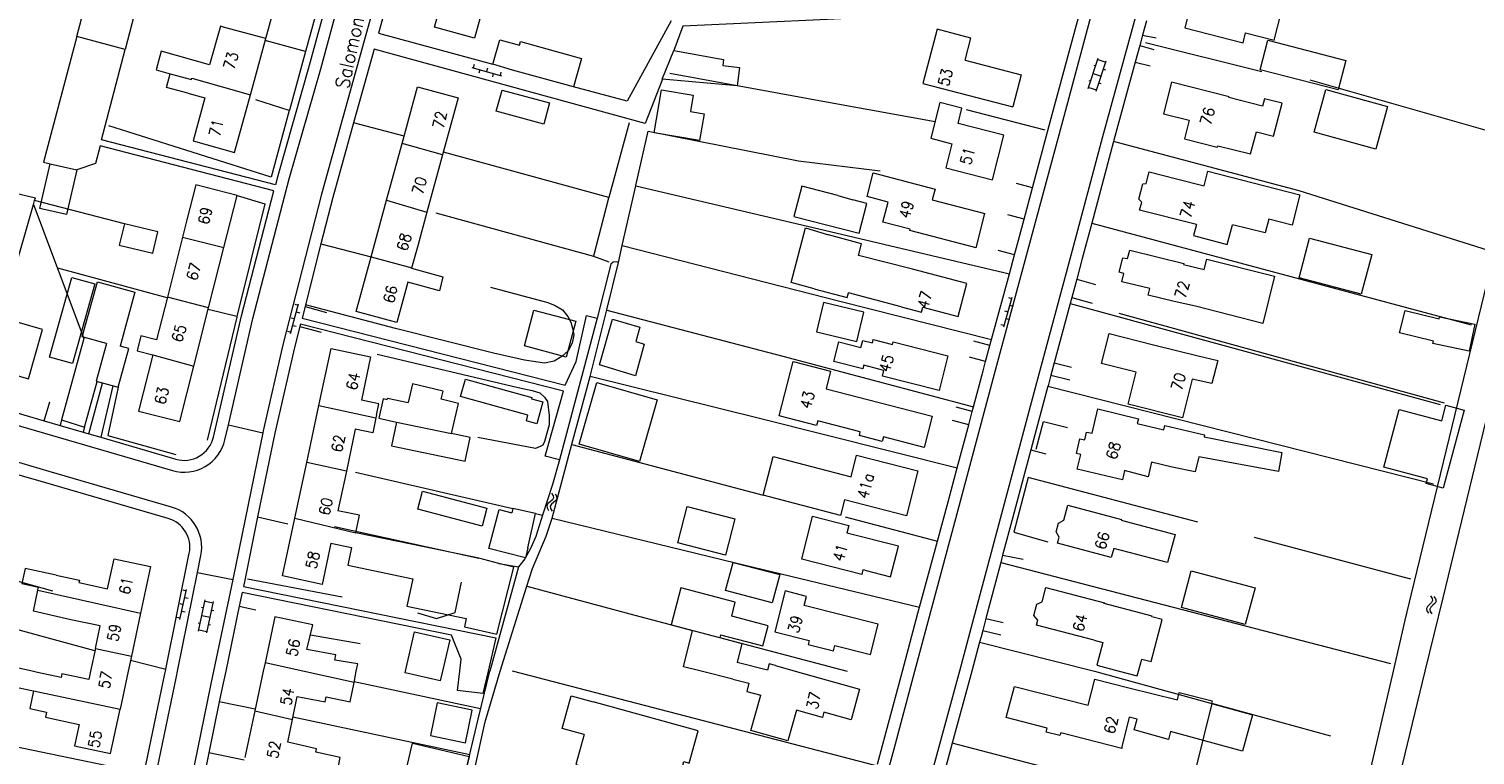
# Model space of a CAD drawing. Header units: metres. Extents: x 189705 to 199106, y 581686 to 588448.
# Tile 508 of 555: x 198441 to 198648, y 585988 to 586092. Entities that reach past the tile are written whole.
import ezdxf

# ---------------------------------------------------------------- set-up
doc = ezdxf.new("R2010")
doc.units = ezdxf.units.M
doc.layers.add('B-WA-OG-GBKN-G', color=7, linetype='Continuous', lineweight=18)
doc.styles.add('Style-STANDARD', font='STANDARD.shx')

msp = doc.modelspace()

# ---------------------------------------------------------------- linework, layer by layer
at = {"layer": 'B-WA-OG-GBKN-G'}
for p, q in [((198504.177, 586086.509), (198508.411, 586085.312)), ((198504.506, 586086.936), (198504.37, 586086.455)), ((198505.332, 586086.183), (198505.196, 586085.701)), ((198506.43, 586086.392), (198506.294, 586085.911)), ((198592.486, 586083.467), (198593.918, 586087.839)), ((198593.275, 586086.839), (198593.56, 586086.746)), ((198593.627, 586083.094), (198595.058, 586087.466)), ((198593.855, 586087.649), (198594.996, 586087.276)), ((198594.669, 586086.278), (198594.954, 586086.184)), ((198507.256, 586085.638), (198507.12, 586085.157)), ((198508.355, 586085.847), (198508.219, 586085.366)), ((198592.56, 586084.655), (198592.845, 586084.562)), ((198593.202, 586085.653), (198594.342, 586085.28)), ((198594.016, 586084.284), (198594.302, 586084.19)), ((198592.549, 586083.657), (198593.689, 586083.284)), ((198580.408, 586049.363), (198581.574, 586053.606)), ((198581.039, 586053.545), (198581.521, 586053.413)), ((198478.221, 586048.393), (198479.339, 586052.649)), ((198478.804, 586052.582), (198479.288, 586052.455)), ((198479.034, 586051.488), (198479.518, 586051.361)), ((198580.509, 586051.617), (198580.991, 586051.484)), ((198581.256, 586052.449), (198581.738, 586052.316)), ((198478.296, 586050.648), (198478.78, 586050.521)), ((198478.526, 586049.554), (198479.009, 586049.427)), ((198579.979, 586049.689), (198580.461, 586049.556)), ((198580.726, 586050.52), (198581.208, 586050.388)), ((198477.788, 586048.714), (198478.272, 586048.587)), ((198515.08, 586024.001), (198514.919, 586023.714)), ((198515.395, 586024.26), (198515.08, 586024.001)), ((198515.71, 586024.53), (198515.395, 586024.26)), ((198515.571, 586023.914), (198515.41, 586023.627)), ((198515.885, 586024.176), (198515.571, 586023.914)), ((198515.609, 586025.492), (198515.815, 586025.14)), ((198515.867, 586024.816), (198515.71, 586024.53)), ((198515.815, 586025.14), (198515.867, 586024.816)), ((198516.198, 586024.436), (198515.885, 586024.176)), ((198516.098, 586025.405), (198516.306, 586025.055)), ((198516.361, 586024.732), (198516.198, 586024.436)), ((198516.306, 586025.055), (198516.361, 586024.732)), ((198514.919, 586023.714), (198514.973, 586023.381)), ((198514.973, 586023.381), (198515.181, 586023.029)), ((198515.41, 586023.627), (198515.463, 586023.294)), ((198515.463, 586023.294), (198515.67, 586022.942)), ((198462.361, 586007.426), (198463.312, 586011.722)), ((198462.78, 586011.635), (198463.269, 586011.527)), ((198462.348, 586009.682), (198462.837, 586009.574)), ((198463.053, 586010.55), (198463.541, 586010.442)), ((198465.018, 586005.739), (198465.994, 586010.234)), ((198465.952, 586010.039), (198467.124, 586009.784)), ((198466.191, 586005.485), (198467.167, 586009.98)), ((198641.373, 586009.53), (198641.072, 586009.254)), ((198641.673, 586009.816), (198641.373, 586009.53)), ((198641.521, 586010.771), (198641.745, 586010.431)), ((198641.866, 586009.471), (198641.567, 586009.193)), ((198641.814, 586010.11), (198641.673, 586009.816)), ((198641.745, 586010.431), (198641.814, 586010.11)), ((198642.165, 586009.747), (198641.866, 586009.471)), ((198642.014, 586010.71), (198642.24, 586010.372)), ((198642.312, 586010.052), (198642.165, 586009.747)), ((198642.24, 586010.372), (198642.312, 586010.052)), ((198461.916, 586007.729), (198462.404, 586007.621)), ((198462.62, 586008.598), (198463.109, 586008.49)), ((198465.457, 586009.174), (198465.75, 586009.111)), ((198465.506, 586007.987), (198466.679, 586007.732)), ((198466.902, 586008.758), (198467.195, 586008.695)), ((198641.072, 586009.254), (198640.926, 586008.959)), ((198640.926, 586008.959), (198640.998, 586008.629)), ((198640.998, 586008.629), (198641.224, 586008.289)), ((198641.567, 586009.193), (198641.421, 586008.898)), ((198641.421, 586008.898), (198641.491, 586008.568)), ((198641.491, 586008.568), (198641.717, 586008.228)), ((198464.97, 586006.928), (198465.263, 586006.865)), ((198465.061, 586005.934), (198466.234, 586005.68)), ((198466.457, 586006.708), (198466.75, 586006.644))]:
    msp.add_line(p, q, dxfattribs=at)
at = {"layer": 'B-WA-OG-GBKN-G', "flags": 128}
for points in [[(198653.257, 586310.495), (198648.822, 586284.849), (198644.809, 586266.813), (198640.747, 586250.829), (198636.29, 586233.886), (198631.935, 586216.853), (198627.753, 586200.83), (198622.424, 586180.809), (198618.496, 586165.771), (198613.686, 586147.963), (198608.898, 586129.977), (198603.81, 586111.011), (198599.959, 586096.417), (198594.529, 586076.543), (198589.994, 586059.552), (198585.085, 586041.304), (198580.036, 586022.527), (198575.486, 586005.379), (198574.03, 586000)], [(198640.772, 586000), (198643.315, 586010.51), (198657.798, 586070.229), (198669.105, 586119.474), (198687.942, 586198.766), (198698.351, 586244.319), (198699.172, 586245.822), (198700.189, 586246.063), (198708.267, 586244.127), (198709.491, 586244.692), (198714.255, 586265.197), (198714.896, 586266.263), (198716.091, 586266.621), (198732.248, 586262.858), (198751.415, 586257.274), (198755.317, 586249.884), (198781.487, 586241.648), (198812.508, 586235.321), (198808.117, 586215.54), (198843.224, 586207.035), (198895.103, 586197.049)], [(198567.637, 586000), (198569.73, 586007.848), (198574.063, 586023.819), (198579.075, 586042.614), (198584.133, 586061.325), (198588.68, 586078.274), (198592.709, 586093.234), (198597.925, 586112.494), (198602.767, 586130.475), (198607.79, 586149.26), (198612.549, 586167.179), (198616.577, 586182.091), (198621.515, 586201.115)], [(198518.691, 586197.842), (198511.437, 586171.496), (198506.527, 586154.236), (198501.735, 586136.803), (198497.027, 586119.397), (198492.055, 586102.218), (198482.619, 586068.332), (198477.122, 586046.76), (198474.281, 586034.448), (198474.219, 586034.147)], [(198469.299, 586035.281), (198472.813, 586050.526), (198478.006, 586070.551), (198482.531, 586086.32), (198487.14, 586103.305), (198491.806, 586120.465), (198496.925, 586138.173), (198501.722, 586155.498), (198506.435, 586173.08), (198513.007, 586195.838)], [(198637.907, 586007.296), (198638.82, 586011.068), (198653.409, 586071.225), (198664.714, 586120.461), (198676.245, 586168.996)], [(198464.117, 586137.445), (198465.255, 586141.278), (198471.024, 586146.082), (198495.371, 586138.931), (198495.29, 586138.635), (198490.169, 586120.924), (198486.751, 586108.355), (198457.096, 586116.681), (198459.518, 586125.306), (198458.651, 586125.549), (198453.071, 586105.674), (198453.937, 586105.43), (198456.853, 586115.814), (198486.515, 586107.486), (198485.499, 586103.75), (198480.893, 586086.777), (198476.366, 586070.999), (198476.028, 586069.697), (198451.145, 586076.15), (198454.5, 586089.089)], [(198473.672, 586109.352), (198485.145, 586106.121), (198480.339, 586088.775)], [(198493.706, 586101.808), (198493.69, 586101.753), (198490.816, 586091.433), (198507.177, 586086.971)], [(198474.673, 586090.677), (198476.914, 586098.848)], [(198505.93, 586095.716), (198504.559, 586090.721), (198498.828, 586092.294), (198500.972, 586100.108)], [(198619.117, 586090.41), (198621.033, 586097.922), (198615.81, 586099.254), (198615.195, 586096.842)], [(198447.573, 586090.925), (198449.178, 586096.978), (198456.104, 586095.142), (198454.5, 586089.089)], [(198615.195, 586096.842), (198611.191, 586097.863), (198610.787, 586096.276), (198607.574, 586097.095), (198606.317, 586092.167), (198614.671, 586090.036), (198615.032, 586091.451), (198619.117, 586090.41)], [(198584.502, 586069.26), (198587.038, 586078.715), (198591.068, 586093.677), (198591.469, 586095.157), (198572.309, 586094.234), (198555.136, 586093.368), (198534.399, 586092.421), (198533.118, 586088.935)], [(198468.742, 586092.246), (198468.148, 586092.403), (198466.612, 586086.9), (198459.69, 586088.831), (198458.949, 586086.174), (198460.96, 586085.613)], [(198532.744, 586093.184), (198526.435, 586081.663), (198518.736, 586083.712)], [(198600.839, 586093.188), (198600.274, 586091.121)], [(198447.573, 586090.925), (198442.799, 586072.92), (198443.748, 586072.704)], [(198454.5, 586089.089), (198447.573, 586090.925)], [(198474.673, 586090.677), (198468.742, 586092.246)], [(198472.457, 586082.597), (198474.673, 586090.677)], [(198480.339, 586088.775), (198474.585, 586090.355)], [(198507.177, 586086.971), (198508.175, 586090.466), (198511.004, 586089.681)], [(198511.004, 586089.681), (198511.154, 586090.218), (198519.872, 586087.79), (198518.736, 586083.712)], [(198574.835, 586087.528), (198575.663, 586090.723), (198570.823, 586091.978), (198568.807, 586084.203), (198581.682, 586080.867)], [(198600.274, 586091.121), (198599.868, 586089.636)], [(198600.274, 586091.121), (198602.238, 586090.739)], [(198628.278, 586083.278), (198617.115, 586086.184), (198618.22, 586090.431), (198629.384, 586087.524), (198628.278, 586083.278)], [(198480.339, 586088.775), (198478.037, 586080.407), (198478.019, 586080.343)], [(198531.471, 586084.828), (198529.017, 586078.466), (198490.172, 586089.121), (198487.228, 586078.548)], [(198531.462, 586084.829), (198533.118, 586088.935)], [(198533.118, 586088.935), (198540.219, 586087.63), (198540.123, 586086.785), (198542.503, 586086.478), (198542.167, 586083.857)], [(198599.868, 586089.636), (198599.225, 586087.283)], [(198599.868, 586089.636), (198601.864, 586089.087)], [(198600.676, 586090.066), (198617.373, 586085.93)], [(198510.018, 586086.14), (198507.177, 586086.971)], [(198518.736, 586083.712), (198510.018, 586086.14)], [(198574.835, 586087.528), (198582.869, 586085.446), (198581.682, 586080.867)], [(198599.225, 586087.283), (198596.17, 586076.1), (198596.119, 586075.909)], [(198599.225, 586087.283), (198601.341, 586086.722)], [(198463.482, 586082.826), (198460.421, 586083.649), (198460.96, 586085.613)], [(198460.96, 586085.613), (198464.017, 586084.776), (198464.068, 586084.962), (198472.457, 586082.597)], [(198542.167, 586083.857), (198531.462, 586084.829)], [(198532.54, 586085.708), (198556.035, 586081.407), (198570.549, 586078.772)], [(198604.417, 586084.414), (198603.272, 586079.872)], [(198615.751, 586074.105), (198616.574, 586077.296), (198619.05, 586076.657), (198620.267, 586081.375), (198617.734, 586082.029), (198617.452, 586080.937), (198612.647, 586082.177), (198612.674, 586082.283), (198604.417, 586084.414)], [(198624.222, 586084.723), (198653.647, 586076.31)], [(198463.482, 586082.826), (198465.949, 586082.15), (198464.254, 586075.969), (198470.192, 586074.34), (198472.457, 586082.597)], [(198494.194, 586075.633), (198496.415, 586083.746), (198502.229, 586082.155), (198499.991, 586073.98)], [(198508.509, 586083.275), (198515.298, 586081.435), (198514.473, 586078.393), (198507.684, 586080.234), (198508.509, 586083.275)], [(198536.796, 586076.022), (198530.286, 586077.149), (198531.351, 586083.3), (198535.89, 586082.514), (198535.486, 586080.183), (198537.458, 586079.842), (198536.796, 586076.022)], [(198633.69, 586074.78), (198624.83, 586077.22), (198626.518, 586083.346), (198635.377, 586080.907), (198633.69, 586074.78)], [(198478.019, 586080.343), (198475.435, 586070.768), (198454.878, 586077.291), (198452.156, 586078.118)], [(198478.019, 586080.343), (198473.229, 586081.887)], [(198574.388, 586080.653), (198571.239, 586081.461), (198569.93, 586076.356), (198572.946, 586075.583), (198572.064, 586072.144), (198578.774, 586070.423), (198580.406, 586076.787), (198573.829, 586078.474), (198574.388, 586080.653)], [(198575.019, 586080.468), (198586.287, 586077.591)], [(198603.272, 586079.872), (198606.937, 586078.948), (198606.262, 586076.271), (198610.975, 586075.083), (198611.029, 586075.296), (198615.751, 586074.105)], [(198487.228, 586078.548), (198484.261, 586067.894), (198482.561, 586061.22)], [(198494.477, 586076.669), (198487.228, 586078.548)], [(198526.705, 586078.565), (198523.8, 586067.884), (198500.095, 586074.358)], [(198527.666, 586069.549), (198527.679, 586069.607), (198529.418, 586077.371)], [(198529.418, 586077.371), (198550.988, 586073.105), (198562.67, 586071.703)], [(198596.119, 586075.909), (198592.987, 586064.172)], [(198649.839, 586060.257), (198622.708, 586068.846), (198596.119, 586075.909)], [(198467.152, 586033.536), (198471.162, 586050.931), (198475.802, 586068.826), (198450.919, 586075.279), (198450.263, 586072.749), (198447.564, 586071.837)], [(198491.96, 586067.474), (198494.194, 586075.633)], [(198499.991, 586073.98), (198494.194, 586075.633)], [(198499.991, 586073.98), (198497.748, 586065.786)], [(198424.654, 586071.821), (198441.644, 586067.822)], [(198446.111, 586065.436), (198442.294, 586066.303), (198443.748, 586072.704)], [(198443.748, 586072.704), (198447.564, 586071.837)], [(198447.564, 586071.837), (198446.111, 586065.436)], [(198607.984, 586063.995), (198599.85, 586066.069), (198600.14, 586067.206), (198599.731, 586067.65), (198600.285, 586069.825), (198600.795, 586069.882), (198601.216, 586071.533), (198605.148, 586070.557), (198609.071, 586069.556), (198609.599, 586071.63), (198619.447, 586069.119)], [(198468.654, 586060.725), (198470.537, 586068.18), (198464.621, 586069.675), (198463.362, 586064.688)], [(198525.729, 586060.981), (198527.666, 586069.549)], [(198527.666, 586069.549), (198555.503, 586062.986), (198581.183, 586056.927)], [(198556.61, 586068.155), (198551.43, 586069.484), (198550.32, 586065.157), (198559.675, 586062.757), (198560.766, 586067.009), (198558.76, 586067.523)], [(198576.422, 586060.661), (198566.911, 586063.126), (198566.962, 586063.321), (198563.067, 586064.339), (198563.82, 586067.219), (198560.794, 586068.009), (198561.678, 586071.392), (198570.551, 586069.074), (198570.143, 586067.514), (198577.691, 586065.558)], [(198584.502, 586069.26), (198582.202, 586069.864)], [(198441.372, 586066.87), (198441.539, 586067.456)], [(198441.539, 586067.456), (198441.644, 586067.822)], [(198454.403, 586064.1), (198441.539, 586067.456)], [(198470.537, 586068.18), (198474.511, 586066.953), (198470.533, 586050.806), (198466.4, 586051.802)], [(198489.746, 586059.39), (198491.96, 586067.474)], [(198491.96, 586067.474), (198497.748, 586065.786)], [(198523.8, 586067.884), (198523.773, 586067.787), (198521.598, 586059.471)], [(198556.61, 586068.155), (198558.76, 586067.523)], [(198583.295, 586064.763), (198584.502, 586069.26)], [(198619.447, 586069.119), (198622.821, 586068.245), (198621.681, 586063.908), (198618.343, 586064.786)], [(198438.272, 586056.038), (198441.372, 586066.87)], [(198441.372, 586066.87), (198448.574, 586047.668), (198445.371, 586035.994), (198448.704, 586034.965)], [(198497.748, 586065.786), (198496.421, 586060.94)], [(198499.01, 586065.655), (198521.598, 586059.471)], [(198576.422, 586060.661), (198577.691, 586065.558)], [(198583.295, 586064.763), (198580.989, 586065.391)], [(198459.204, 586062.968), (198454.403, 586064.1), (198453.676, 586061.018), (198458.477, 586059.887), (198459.204, 586062.968)], [(198463.362, 586064.688), (198462.726, 586062.172)], [(198553.218, 586054.788), (198549.906, 586055.689), (198551.978, 586063.542), (198555.291, 586062.515)], [(198581.92, 586059.651), (198582.492, 586061.767), (198583.295, 586064.763)], [(198592.987, 586064.172), (198591.636, 586059.112), (198590.842, 586056.161)], [(198592.987, 586064.172), (198647.358, 586049.637)], [(198607.984, 586063.995), (198607.548, 586062.43), (198612.403, 586061.127), (198613.163, 586063.977)], [(198618.343, 586064.786), (198617.833, 586062.786), (198613.163, 586063.977)], [(198462.726, 586062.172), (198460.558, 586053.59)], [(198462.726, 586062.172), (198468.654, 586060.725)], [(198482.561, 586061.22), (198480.336, 586052.491)], [(198482.561, 586061.22), (198489.742, 586059.375)], [(198559.564, 586059.569), (198560.014, 586061.247), (198555.291, 586062.515)], [(198631.602, 586054.008), (198622.686, 586056.377), (198624.196, 586062.061), (198633.113, 586059.692), (198631.602, 586054.008)], [(198466.468, 586052.072), (198468.654, 586060.725)], [(198495, 586055.762), (198493.409, 586049.952), (198487.598, 586051.543), (198489.746, 586059.39)], [(198489.746, 586059.39), (198495.568, 586057.796)], [(198496.421, 586060.94), (198495.552, 586057.738)], [(198521.598, 586059.471), (198523.786, 586058.666)], [(198525.184, 586058.57), (198525.729, 586060.981), (198556.891, 586053.033), (198578.648, 586047.547)], [(198567.303, 586057.589), (198559.564, 586059.569)], [(198581.92, 586059.651), (198579.599, 586060.283)], [(198581.183, 586056.927), (198581.92, 586059.651)], [(198597.306, 586055.808), (198597.6, 586056.994), (198596.933, 586057.16), (198597.452, 586059.244), (198598.132, 586059.136), (198598.433, 586060.347)], [(198598.433, 586060.347), (198606.158, 586058.427), (198606.118, 586058.267), (198609.078, 586057.532), (198609.452, 586059.036), (198619.177, 586056.622), (198617.483, 586049.799), (198607.869, 586052.289), (198604.798, 586052.948), (198601.09, 586053.869), (198601.324, 586054.809), (198597.306, 586055.808)], [(198460.538, 586053.509), (198444.848, 586057.739)], [(198495.552, 586057.738), (198500.023, 586056.481), (198499.534, 586054.507), (198495, 586055.762)], [(198508.226, 586000), (198512.015, 586012.051), (198512.868, 586014.696), (198514.83, 586019.328), (198515.708, 586021.923), (198518.51, 586032.503), (198521.111, 586042.244), (198523.51, 586051.755), (198525.184, 586058.57), (198524.904, 586058.671), (198524.447, 586058.593), (198524.067, 586058.337), (198522.116, 586050.571)], [(198565.704, 586052.212), (198568.607, 586051.447), (198568.792, 586052.148), (198573.85, 586050.815), (198575.094, 586055.536), (198567.303, 586057.589)], [(198443.671, 586044.992), (198446.857, 586056.408), (198450.152, 586055.488), (198446.967, 586044.072), (198443.671, 586044.992)], [(198451.825, 586046.964), (198448.365, 586047.919), (198450.535, 586055.779), (198455.916, 586054.294), (198453.781, 586046.561)], [(198506.829, 586055.041), (198515.071, 586052.813), (198516.114, 586052.386), (198517.184, 586051.755), (198517.925, 586050.818), (198518.36, 586050.007), (198518.592, 586049.169), (198518.799, 586048.205), (198518.55, 586047.01), (198517.971, 586045.915), (198517.085, 586045.098), (198515.97, 586044.408), (198514.599, 586044.123), (198511.726, 586044.543), (198507.275, 586045.567), (198493.261, 586049.093), (198480.336, 586052.491)], [(198578.648, 586047.547), (198581.183, 586056.927)], [(198590.842, 586056.161), (198590.138, 586053.544)], [(198590.842, 586056.161), (198593.545, 586055.416)], [(198460.558, 586053.59), (198459.017, 586047.49), (198456.777, 586048.056), (198456.228, 586045.885), (198458.469, 586045.319)], [(198466.468, 586052.072), (198460.558, 586053.59)], [(198553.218, 586054.788), (198557.941, 586053.52), (198558.131, 586054.229)], [(198565.704, 586052.212), (198558.131, 586054.229)], [(198590.138, 586053.544), (198589.906, 586052.68)], [(198590.138, 586053.544), (198593.048, 586052.721)], [(198464.36, 586043.725), (198466.468, 586052.072)], [(198480.28, 586052.271), (198479.849, 586050.579), (198517.541, 586040.974), (198519.109, 586044.362), (198520.613, 586050.97), (198522.116, 586050.571)], [(198480.336, 586052.491), (198480.28, 586052.271)], [(198480.28, 586052.271), (198483.342, 586051.415)], [(198517.7, 586045.011), (198511.707, 586046.613), (198513.076, 586051.732), (198519.068, 586050.13), (198517.7, 586045.011)], [(198523.501, 586051.719), (198548.718, 586045.124), (198576.049, 586037.862)], [(198560.316, 586051.445), (198554.548, 586052.813), (198553.555, 586048.625), (198559.323, 586047.257), (198560.316, 586051.445)], [(198589.906, 586052.68), (198587.619, 586044.179)], [(198589.906, 586052.68), (198642.888, 586038.218)], [(198643.544, 586038.407), (198596.916, 586051.263)], [(198641.964, 586047.275), (198637.068, 586048.502), (198637.867, 586051.691), (198642.764, 586050.463)], [(198387.878, 586050.248), (198392.432, 586048.927), (198404.762, 586045.349), (198428.494, 586038.36), (198439.539, 586035.105), (198461.277, 586028.744)], [(198434.872, 586043.563), (198440.652, 586041.907), (198442.671, 586048.954), (198436.891, 586050.61)], [(198470.533, 586050.806), (198470.514, 586050.729), (198466.243, 586033.105)], [(198479.547, 586049.392), (198478.774, 586046.359), (198475.942, 586034.086), (198473.494, 586022.119)], [(198516.723, 586030.281), (198514.687, 586030.822), (198517.31, 586040.104), (198479.627, 586049.707), (198479.547, 586049.392)], [(198479.547, 586049.392), (198482.591, 586048.592)], [(198522.116, 586050.571), (198516.723, 586030.281)], [(198522.455, 586043.874), (198524.336, 586050.422), (198528.251, 586049.308), (198527.675, 586047.254), (198528.846, 586046.851), (198527.617, 586042.3), (198522.455, 586043.874)], [(198642.764, 586050.463), (198642.832, 586050.785), (198647.86, 586049.713), (198647.06, 586045.85), (198641.876, 586046.938), (198641.964, 586047.275)], [(198451.825, 586046.964), (198450.366, 586041.532), (198453.531, 586040.682), (198455.021, 586046.228), (198453.781, 586046.561)], [(198572.374, 586045.186), (198571.12, 586040.225), (198563.009, 586042.275), (198563.217, 586043.096), (198560.322, 586043.828), (198560.19, 586043.306), (198556.035, 586044.356), (198556.748, 586047.175), (198559.928, 586046.371), (198560.188, 586047.399), (198561.56, 586047.053), (198561.674, 586047.502), (198564.443, 586046.802), (198564.536, 586047.167), (198572.374, 586045.186)], [(198578.41, 586046.67), (198576.094, 586047.289)], [(198578.41, 586046.67), (198578.648, 586047.547)], [(198607.389, 586041.857), (198605.998, 586036.318), (198598.212, 586038.273), (198599.359, 586042.839), (198594.389, 586044.087), (198595.463, 586048.361), (198601.852, 586046.774), (198608.222, 586045.174)], [(198461.152, 586023.517), (198443.628, 586028.609), (198425.517, 586033.94), (198403.005, 586040.542), (198386.642, 586045.468)], [(198458.469, 586045.319), (198456.431, 586037.251), (198462.347, 586035.757), (198464.36, 586043.725)], [(198458.469, 586045.319), (198464.36, 586043.725)], [(198482.262, 586038.052), (198484.012, 586046.257), (198489.679, 586045.049), (198488.354, 586038.834)], [(198490.634, 586045.424), (198510.828, 586040.627), (198512.811, 586040.203), (198513.931, 586039.903), (198514.594, 586039.27), (198515.028, 586038.637), (198515.266, 586036.631), (198515.246, 586035.284), (198514.595, 586032.894), (198514.369, 586032.385), (198513.988, 586032.18), (198513.278, 586031.897), (198505.014, 586033.49)], [(198577.789, 586044.372), (198575.479, 586044.99)], [(198577.789, 586044.372), (198578.41, 586046.67)], [(198608.222, 586045.174), (198611.044, 586044.504), (198610.189, 586041.214), (198607.389, 586041.857)], [(198570.126, 586036.534), (198568.97, 586032.054), (198563.151, 586033.556), (198562.982, 586032.904), (198559.714, 586033.747), (198559.816, 586034.295), (198553.743, 586035.858), (198553.574, 586035.199), (198548.205, 586036.585), (198550.218, 586044.383), (198555.573, 586043), (198554.917, 586040.459), (198570.126, 586036.534)], [(198576.049, 586037.862), (198577.433, 586043.055), (198577.789, 586044.372)], [(198587.619, 586044.179), (198587.143, 586042.41)], [(198587.619, 586044.179), (198590.088, 586043.538)], [(198448.704, 586034.965), (198450.48, 586041.501)], [(198449.329, 586034.011), (198451.266, 586041.29)], [(198452.731, 586040.896), (198451.044, 586033.509)], [(198453.531, 586040.682), (198452.012, 586033.759), (198461.754, 586031.055)], [(198501.258, 586034.051), (198502.28, 586038.368), (198499.793, 586038.956), (198500.07, 586040.126), (198495.689, 586041.162), (198495.054, 586038.478)], [(198512.218, 586036.674), (198502.56, 586039.355), (198503.257, 586041.864), (198512.762, 586039.225), (198512.711, 586039.043), (198514.36, 586038.585), (198513.489, 586035.445), (198511.993, 586035.86), (198512.218, 586036.674)], [(198528.215, 586030.056), (198519.568, 586032.536), (198522.095, 586041.343), (198530.741, 586038.863), (198528.215, 586030.056)], [(198521.122, 586042.285), (198545.401, 586036.27), (198573.716, 586029.114)], [(198586.715, 586040.82), (198584.264, 586031.703)], [(198587.143, 586042.41), (198586.727, 586040.862), (198586.715, 586040.82)], [(198586.715, 586040.82), (198641.926, 586026.843)], [(198587.143, 586042.41), (198589.867, 586041.733)], [(198433.049, 586038.79), (198440.018, 586036.736), (198442.905, 586035.891)], [(198442.905, 586035.891), (198443.734, 586038.604)], [(198490.522, 586036.678), (198490.867, 586038.298), (198488.354, 586038.834)], [(198492.051, 586038.868), (198491.493, 586039), (198490.839, 586036.234), (198493.399, 586035.698)], [(198492.051, 586038.868), (198492.109, 586039.131), (198495.054, 586038.478)], [(198480.526, 586029.906), (198482.262, 586038.052)], [(198482.262, 586038.052), (198490.444, 586036.311)], [(198490.522, 586036.678), (198490.444, 586036.311)], [(198575.869, 586037.189), (198573.558, 586037.807)], [(198575.37, 586035.318), (198575.869, 586037.189)], [(198575.869, 586037.189), (198576.049, 586037.862)], [(198597.689, 586028.751), (198597.372, 586027.432), (198590.886, 586028.958), (198591.437, 586031.069), (198590.788, 586031.202), (198591.286, 586033.277), (198591.976, 586033.136), (198592.243, 586034.247), (198593.025, 586034.088), (198593.861, 586037.569), (198599.669, 586036.175), (198599.499, 586035.47), (198603.296, 586034.559), (198603.453, 586035.213), (198609.155, 586033.844), (198609.093, 586033.589), (198620.223, 586031.326), (198619.751, 586028.592), (198608.331, 586030.731), (198607.813, 586028.574), (198604.49, 586029.25)], [(198640.897, 586026.886), (198641.077, 586027.563), (198634.835, 586029.226), (198637.04, 586037.506), (198643.133, 586035.882), (198643.723, 586038.097), (198646.33, 586037.402), (198643.354, 586026.231), (198640.897, 586026.886)], [(198442.905, 586035.891), (198445.205, 586035.218)], [(198445.371, 586035.994), (198445.205, 586035.218)], [(198445.205, 586035.218), (198448.495, 586034.255)], [(198448.704, 586034.965), (198448.495, 586034.255)], [(198448.495, 586034.255), (198449.329, 586034.011)], [(198468.809, 586033.154), (198469.299, 586035.281)], [(198469.299, 586035.281), (198474.219, 586034.147)], [(198490.444, 586036.311), (198489.981, 586034.14), (198487.479, 586034.674), (198486.201, 586028.678)], [(198493.399, 586035.698), (198492.683, 586032.286), (198503.244, 586030.072), (198503.96, 586033.485), (198501.258, 586034.051)], [(198493.399, 586035.698), (198501.258, 586034.051)], [(198575.37, 586035.318), (198573.058, 586035.936)], [(198573.716, 586029.114), (198575.37, 586035.318)], [(198585.005, 586031.831), (198586.056, 586035.773), (198589.515, 586034.898)], [(198449.329, 586034.011), (198451.044, 586033.509)], [(198451.044, 586033.509), (198461.754, 586030.375)], [(198474.219, 586034.147), (198469.974, 586013.39), (198469.919, 586013.125)], [(198518.502, 586032.475), (198545.923, 586025.196)], [(198516.723, 586030.281), (198515.739, 586026.75), (198514.284, 586022.374), (198513.357, 586019.297), (198512.652, 586017.668), (198511.769, 586016.114), (198510.859, 586014.942), (198510.509, 586013.721), (198506.769, 586000)], [(198568.095, 586028.688), (198566.427, 586022.239), (198557.584, 586024.527), (198557.015, 586022.327), (198545.923, 586025.196), (198547.358, 586030.744), (198558.507, 586027.86), (198559.309, 586030.961), (198568.095, 586028.688)], [(198584.264, 586031.703), (198581.678, 586022.088), (198580.223, 586016.604)], [(198584.264, 586031.703), (198586.431, 586031.15)], [(198460.678, 586021.885), (198443.151, 586026.977), (198439.32, 586028.105)], [(198478.822, 586021.912), (198480.526, 586029.906)], [(198486.201, 586028.678), (198480.526, 586029.906)], [(198486.201, 586028.678), (198484.988, 586022.988)], [(198487.503, 586028.516), (198510.029, 586023.295)], [(198570.894, 586018.629), (198572.421, 586024.261), (198573.716, 586029.114)], [(198604.49, 586029.25), (198601.56, 586029.956), (198601.066, 586027.864), (198597.689, 586028.751)], [(198608.165, 586021.368), (198583.879, 586027.761), (198581.803, 586019.903), (198586.713, 586018.55)], [(198496.426, 586023.218), (198497.099, 586025.773), (198506.314, 586023.344), (198505.641, 586020.789), (198496.426, 586023.218)], [(198473.494, 586022.119), (198471.639, 586013.046), (198471.454, 586012.15), (198507.617, 586004.754), (198506.514, 586000)], [(198473.494, 586022.119), (198477.829, 586021.11)], [(198483.999, 586018.352), (198482.736, 586012.426), (198477.058, 586013.637), (198478.822, 586021.912)], [(198478.822, 586021.912), (198487.57, 586019.842)], [(198487.57, 586019.842), (198488.092, 586022.338), (198484.988, 586022.988)], [(198512.189, 586017.693), (198511.864, 586016.234), (198506.626, 586017.592), (198508.069, 586023.158), (198509.893, 586022.685)], [(198512.189, 586017.693), (198513.275, 586022.573), (198510.029, 586023.295), (198509.893, 586022.685)], [(198513.275, 586022.573), (198514.277, 586022.352)], [(198515.708, 586021.923), (198541.931, 586015.499), (198568.321, 586009.147)], [(198540.541, 586016.622), (198533.701, 586018.378), (198535.035, 586023.574), (198541.875, 586021.817), (198540.541, 586016.622)], [(198560.463, 586014.475), (198560.211, 586014.54), (198560.037, 586013.862), (198551.455, 586016.063), (198553.004, 586022.188), (198558.196, 586020.857), (198557.923, 586019.792)], [(198557.656, 586022.117), (198570.894, 586018.629)], [(198596.141, 586017.599), (198595.792, 586016.289), (198588.097, 586018.339), (198588.329, 586019.209), (198587.874, 586019.951), (198588.213, 586021.224), (198588.977, 586021.642), (198589.543, 586023.768), (198597.229, 586021.721), (198597.2, 586021.614), (198604.915, 586019.559), (198603.846, 586015.548), (198596.141, 586017.599)], [(198484.507, 586020.734), (198505.165, 586016.214)], [(198508.058, 586015.409), (198505.165, 586016.214), (198497.351, 586017.802), (198487.57, 586019.842)], [(198560.463, 586014.475), (198564.163, 586013.526), (198565.285, 586017.905), (198557.923, 586019.792)], [(198483.999, 586018.352), (198486.93, 586017.739), (198486.395, 586015.176), (198495.706, 586013.233), (198494.884, 586009.295), (198503.359, 586007.527)], [(198568.321, 586009.147), (198570.894, 586018.629)], [(198638.694, 586013.171), (198616.297, 586019.145)], [(198444.636, 586013.746), (198447.948, 586013.038), (198447.872, 586012.683), (198452, 586011.801), (198452.921, 586016.106), (198458.154, 586014.987), (198456.723, 586008.292)], [(198460.331, 586000.273), (198463.693, 586016.903)], [(198464.87, 586014.146), (198465.359, 586016.566)], [(198580.223, 586016.604), (198579.944, 586015.552)], [(198580.223, 586016.604), (198583.141, 586016.046)], [(198444.147, 586011.456), (198434.952, 586014.026)], [(198444.636, 586013.746), (198440.168, 586014.701), (198439.707, 586012.545), (198442.109, 586012.032)], [(198462.01, 586000), (198464.87, 586014.146)], [(198464.87, 586014.146), (198469.919, 586013.125)], [(198503.359, 586007.527), (198503.113, 586006.353), (198507.738, 586005.278), (198510.175, 586014.917), (198508.058, 586015.409)], [(198508.058, 586015.409), (198510.859, 586014.942)], [(198547.219, 586009.781), (198540.536, 586011.535), (198541.6, 586015.589), (198548.283, 586013.835), (198547.219, 586009.781)], [(198579.944, 586015.552), (198577.817, 586007.538)], [(198579.944, 586015.552), (198635.791, 586001.107)], [(198607.244, 586014.382), (198616.382, 586011.943), (198614.979, 586006.688), (198605.841, 586009.127), (198607.244, 586014.382)], [(198446.746, 586007.377), (198441.364, 586008.588), (198442.021, 586011.627)], [(198442.021, 586011.627), (198442.109, 586012.032)], [(198442.021, 586011.627), (198456.723, 586008.292)], [(198469.919, 586013.125), (198467.175, 586000)], [(198472.018, 586013.211), (198485.597, 586010.657)], [(198496.399, 586008.344), (198499.127, 586007.553), (198501.766, 586008.402), (198502.713, 586012.775)], [(198512.062, 586012.196), (198528.268, 586007.823), (198557.932, 586000)], [(198541.447, 586007.86), (198541.916, 586009.905), (198534.105, 586011.96), (198532.713, 586006.647), (198535.802, 586005.836)], [(198561.301, 586002.388), (198562.403, 586006.745), (198551.797, 586009.427), (198552.123, 586010.716), (198549.058, 586011.491), (198547.581, 586005.649), (198552.518, 586004.401), (198552.368, 586003.809), (198555.985, 586002.894), (198556.184, 586003.682), (198561.301, 586002.388)], [(198593.354, 586004.442), (198585.084, 586006.606), (198585.268, 586007.31), (198584.679, 586007.997), (198585.102, 586009.612), (198585.9, 586009.928), (198586.433, 586011.967), (198594.794, 586009.78)], [(198502.438, 586000), (198502.634, 586001.728), (198501.248, 586005.138), (198471.267, 586011.269), (198470.856, 586009.303)], [(198599.697, 586000), (198600.151, 586001.732), (198601.496, 586001.38), (198603.068, 586007.388), (198601.607, 586007.77), (198601.635, 586007.876), (198594.766, 586009.674), (198594.794, 586009.78)], [(198450.178, 586002.898), (198432.964, 586007.616)], [(198450.252, 586003.24), (198450.944, 586006.48), (198446.746, 586007.377)], [(198456.723, 586008.292), (198455.408, 586002.143)], [(198470.856, 586009.303), (198468.912, 586000)], [(198470.856, 586009.303), (198473.231, 586008.795)], [(198487.623, 586000), (198487.828, 586001.032), (198484.535, 586001.552), (198484.709, 586002.331), (198480.55, 586003.11), (198481.416, 586006.66), (198475.958, 586007.786), (198474.556, 586001.21)], [(198539.807, 586005.222), (198545.89, 586003.608), (198546.652, 586006.478), (198541.447, 586007.86)], [(198565.877, 586000), (198568.088, 586008.29), (198568.321, 586009.147)], [(198577.817, 586007.538), (198577.362, 586005.819)], [(198577.817, 586007.538), (198580.308, 586006.965)], [(198494.661, 586000), (198495.951, 586005.635), (198501.007, 586004.478), (198499.982, 586000)], [(198537.028, 586000), (198534.502, 586000.626), (198535.802, 586005.836)], [(198577.362, 586005.819), (198577.128, 586004.939), (198576.915, 586004.151)], [(198577.362, 586005.819), (198579.985, 586005.185)], [(198636.212, 586000), (198637.907, 586007.296)], [(198450.252, 586003.24), (198449.559, 586000)], [(198450.252, 586003.24), (198455.408, 586002.143)], [(198481.065, 586005.222), (198488.195, 586003.943)], [(198539.807, 586005.222), (198539.703, 586004.808)], [(198539.703, 586004.808), (198542.857, 586003.976), (198542.181, 586001.249)], [(198576.915, 586004.151), (198575.791, 586000)], [(198576.915, 586004.151), (198593.388, 586000)], [(198593.354, 586004.442), (198594.565, 586004.125), (198593.704, 586000.836), (198596.9, 586000)], [(198455.408, 586002.143), (198454.95, 586000)], [(198455.285, 586001.566), (198460.331, 586000.273)], [(198474.556, 586001.21), (198474.298, 586000)], [(198479.954, 586000), (198474.556, 586001.21)], [(198547.688, 586000.791), (198546.761, 586001.044), (198546.55, 586000.123), (198542.181, 586001.249)], [(198434.361, 585990.125), (198457.242, 585985.376), (198460.194, 585999.594), (198460.276, 586000)], [(198437.754, 586000), (198437.28, 585998.063), (198441.381, 585997.174)], [(198441.176, 586000), (198437.929, 586000.714), (198437.754, 586000)], [(198438.69, 585887.507), (198441.792, 585902.699), (198445.843, 585921.829), (198449.934, 585941.91), (198453.53, 585959.102), (198457.9, 585980.179), (198461.859, 585999.253), (198462.01, 586000)], [(198441.949, 585999.83), (198441.176, 586000)], [(198449.559, 586000), (198449.305, 585998.812), (198445.439, 585999.639), (198445.325, 585999.108), (198441.949, 585999.83)], [(198467.175, 586000), (198466.797, 585998.192), (198458.739, 585958.884), (198454.572, 585939.73), (198450.633, 585920.631), (198446.635, 585901.521), (198443.62, 585886.516)], [(198454.95, 586000), (198453.784, 585994.545)], [(198458.369, 585634.744), (198462.509, 585649.628), (198468.309, 585670.907), (198473.021, 585687.88), (198479.575, 585710.375), (198486.725, 585729.649), (198492.176, 585742.117), (198499.409, 585757.888), (198505.955, 585774.545), (198511.875, 585793.538), (198517.446, 585813.216), (198522.467, 585832.014), (198526.605, 585846.862), (198530.836, 585862.939), (198535.694, 585880.721), (198541.449, 585902.509), (198546.405, 585921.201), (198550.958, 585937.804), (198554.875, 585952.441), (198559.86, 585971.132), (198564.673, 585988.886), (198567.637, 586000)], [(198460.276, 586000), (198460.331, 586000.273)], [(198468.912, 586000), (198468.462, 585997.847), (198468.002, 585995.605)], [(198474.298, 586000), (198473.087, 585994.319)], [(198487.297, 585998.354), (198479.954, 586000)], [(198487.297, 585998.354), (198487.623, 586000)], [(198499.661, 585998.596), (198494.604, 585999.753), (198494.661, 586000)], [(198497.255, 585957.597), (198500.197, 585968.696), (198502.632, 585977.967), (198504.585, 585986.043), (198506.081, 585992.748), (198508.226, 586000)], [(198499.982, 586000), (198499.661, 585998.596)], [(198506.514, 586000), (198505.775, 585996.813), (198502.123, 585997.227), (198502.438, 586000)], [(198574.03, 586000), (198570.045, 585985.279), (198567.373, 585975.286), (198560.467, 585949.521), (198556.928, 585936.521), (198552.632, 585920.185), (198547.285, 585900.617), (198543.267, 585885.73), (198537.392, 585864.045), (198532.905, 585847.124), (198527.998, 585829.975), (198522.136, 585807.49), (198517.38, 585790.741), (198511.768, 585772.628), (198504.621, 585754.429), (198502.467, 585749.673)], [(198502.605, 585982.64), (198505.064, 585993.104), (198506.769, 586000)], [(198561.98, 585986.499), (198509.99, 586000)], [(198541.592, 585998.869), (198537.028, 586000)], [(198547.688, 586000.791), (198550.51, 586000)], [(198550.51, 586000), (198559.737, 585997.415), (198558.509, 585993.032), (198554.619, 585994.122), (198554.403, 585993.351), (198550.688, 585994.392)], [(198562.312, 585986.673), (198563.031, 585989.328), (198565.877, 586000)], [(198575.791, 586000), (198572.997, 585989.68)], [(198593.388, 586000), (198610.172, 585995.382)], [(198596.9, 586000), (198599.518, 585999.315), (198599.697, 586000)], [(198627.388, 585962.028), (198636.212, 586000)], [(198631.745, 585962.697), (198640.772, 586000)], [(198441.381, 585997.174), (198440.842, 585994.652), (198443.256, 585994.136)], [(198441.381, 585997.174), (198453.784, 585994.545)], [(198478.483, 585993.087), (198479.154, 585996.35), (198483.168, 585995.589), (198483.295, 585996.3), (198486.75, 585995.589), (198487.297, 585998.354)], [(198505.434, 585994.605), (198487.317, 585998.452)], [(198541.592, 585998.869), (198543.864, 585998.279), (198543.595, 585997.089), (198545.562, 585996.57)], [(198599.48, 585993.135), (198598.372, 585993.42), (198597.276, 585989.159), (198597.311, 585988.933), (198588.549, 585991.186), (198588.439, 585990.759), (198586.467, 585991.266), (198586.617, 585991.849), (198580.72, 585993.365), (198581.917, 585997.817), (198592.455, 585995.109), (198593.416, 585998.848), (198598.318, 585997.635), (198605.273, 585995.893), (198605.526, 585996.926), (198610.26, 585995.768), (198610.166, 585995.385)], [(198468.002, 585995.605), (198466.5, 585988.276)], [(198473.135, 585994.543), (198468.002, 585995.605)], [(198499.231, 585995.481), (198498.242, 585990.775), (198503.252, 585989.722), (198504.241, 585994.428), (198499.231, 585995.481)], [(198520.265, 585990.901), (198517.11, 585991.766), (198518.394, 585996.451), (198521.55, 585995.586)], [(198520.265, 585990.901), (198519.09, 585986.615), (198533.337, 585982.708), (198534.528, 585987.053), (198535.333, 585986.832), (198536.602, 585991.459), (198521.55, 585995.586)], [(198550.688, 585994.392), (198549.46, 585990.011), (198544.142, 585991.501), (198545.562, 585996.57)], [(198610.166, 585995.385), (198615.996, 585993.751), (198614.59, 585988.521), (198604.267, 585991.355), (198603.982, 585990.214), (198599.077, 585991.602), (198599.48, 585993.135)], [(198610.172, 585995.382), (198606.594, 585980.874)], [(198627.243, 585990.686), (198610.172, 585995.382)], [(198443.256, 585994.136), (198443.097, 585993.392), (198447.93, 585992.36)], [(198447.93, 585992.36), (198447.275, 585989.296), (198452.427, 585988.195), (198453.784, 585994.545)], [(198473.087, 585994.319), (198471.659, 585987.617)], [(198473.087, 585994.319), (198478.483, 585993.087)], [(198484.771, 585984.916), (198485.305, 585987.615), (198481.825, 585988.376), (198481.901, 585988.884), (198477.811, 585989.823), (198478.483, 585993.087)], [(198478.555, 585993.438), (198503.875, 585988.044)], [(198498.833, 585983.538), (198494.461, 585984.566), (198495.66, 585989.665), (198503.806, 585987.75), (198502.607, 585982.651)], [(198572.997, 585989.68), (198571.686, 585984.837), (198569.375, 585976.192)], [(198606.594, 585980.874), (198572.997, 585989.68)], [(198466.5, 585988.276), (198465.206, 585981.962)], [(198471.575, 585987.223), (198466.5, 585988.276)]]:
    msp.add_lwpolyline(points, dxfattribs=at)
at = {"layer": 'B-WA-OG-GBKN-G'}
for centre, radius, start, end in [((198462.962, 586034.503), 6.001, 253.69343, 347.00467), ((198462.961, 586034.503), 4.301, 253.70189, 347.0035), ((198459.478, 586017.755), 4.301, 348.56824, 73.79462), ((198459.478, 586017.755), 6, 348.56943, 73.79829)]:
    msp.add_arc(centre, radius, start, end, dxfattribs=at)

# ---------------------------------------------------------------- texts
at = {"layer": 'B-WA-OG-GBKN-G', "style": 'Style-STANDARD'}
for s, height, rotation, p in [('Salomon Levystrjitte', 2, 77.46498, (198486.498, 586083.324)), ('73', 1.6, 74.10181, (198470.092, 586086.065)), ('53', 1.6, 74.57403, (198572.439, 586083.684)), ('72', 1.6, 77.35315, (198500.103, 586077.6)), ('76', 1.6, 74.57403, (198610.015, 586078.119)), ('71', 1.6, 77.35315, (198468.068, 586076.455)), ('51', 1.6, 74.57403, (198575.612, 586072.416)), ('70', 1.6, 74.62927, (198497.118, 586068.157)), ('69', 1.6, 77.35315, (198466.469, 586063.872)), ('49', 1.6, 74.57403, (198566.86, 586064.728)), ('74', 1.6, 74.57403, (198607.15, 586064.769)), ('68', 1.6, 74.62927, (198494.904, 586060.088)), ('67', 1.6, 74.10181, (198464.761, 586055.846)), ('66', 1.6, 77.35315, (198493.017, 586052.623)), ('72', 1.6, 74.57403, (198606.385, 586053.258)), ('47', 1.6, 74.57403, (198569.473, 586051.813)), ('65', 1.6, 74.10181, (198462.629, 586047.003)), ('45', 1.6, 74.57403, (198563.998, 586042.696)), ('64', 1.6, 77.35315, (198487.683, 586040.153)), ('70', 1.6, 74.57403, (198605.856, 586040.07)), ('63', 1.6, 77.35315, (198460.251, 586038.086)), ('43', 1.6, 74.57403, (198552.663, 586037.467)), ('62', 1.6, 77.93725, (198485.558, 586031.25)), ('68', 1.6, 74.57403, (198596.522, 586030.2)), ('41a', 1.6, 74.57403, (198560.873, 586024.569)), ('60', 1.6, 77.93725, (198483.771, 586022.213)), ('66', 1.6, 74.57403, (198594.925, 586017.288)), ('41', 1.6, 74.57403, (198557.379, 586015.587)), ('58', 1.6, 77.35315, (198481.871, 586014.546)), ('61', 1.6, 77.35315, (198455.132, 586010.856)), ('39', 1.6, 74.57403, (198550.943, 586005.322)), ('64', 1.6, 74.57403, (198591.747, 586005.538)), ('59', 1.6, 78.28547, (198453.449, 586004.131)), ('56', 1.6, 77.35315, (198479.078, 586001.984)), ('57', 1.6, 78.28547, (198452.227, 585997.365)), ('54', 1.6, 77.93725, (198478.244, 585994.979)), ('37', 1.6, 78.40926, (198553.683, 585994.416)), ('62', 1.6, 76.11658, (198596.228, 585990.884)), ('55', 1.6, 80.33049, (198450.759, 585988.904)), ('52', 1.6, 77.93725, (198476.34, 585987.373))]:
    msp.add_text(s, height=height, rotation=rotation, dxfattribs=at).set_placement(p)

doc.saveas('drawing.dxf')
